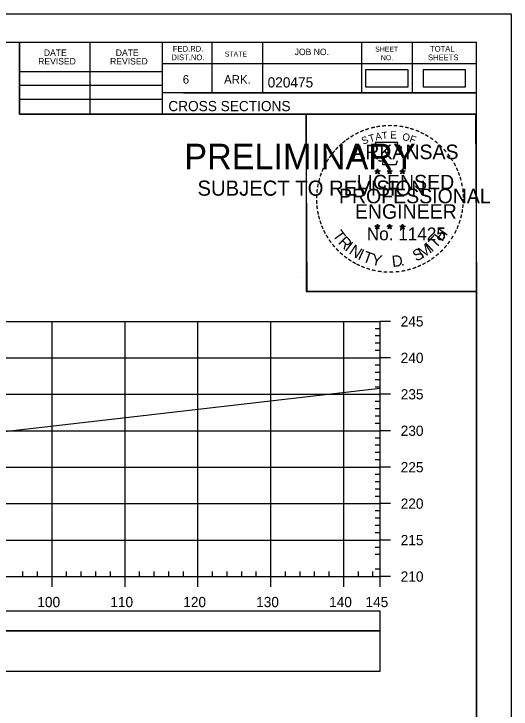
# Model space of a CAD drawing. Extents: x 1386544 to 1388153, y 379785 to 390999.
# Drawn here: x 1387461.3 to 1387529.4, y 381341.8 to 381437.2 of the extents above; entities that cross this region are included whole.
import ezdxf

# ---------------------------------------------------------------- set-up
doc = ezdxf.new("R2010")
doc.units = 0
for name, color, linetype in [('R_Axis', 7, 'Continuous'), ('R_Axis Annot', 7, 'Continuous'), ('R_Border', 7, 'Continuous'), ('R_Border PE', 7, 'Continuous'), ('R_Border Prem', 7, 'Continuous'), ('R_Exist Surface', 7, 'Continuous'), ('R_Grid', 7, 'Continuous'), ('R_No Plot', 7, 'Continuous'), ('S_SHOULDER', 7, 'Continuous')]:
    doc.layers.add(name, color=color, linetype=linetype)

msp = doc.modelspace()

# ---------------------------------------------------------------- linework, layer by layer
at = {"layer": 'R_Axis'}
for p, q in [((1387511.515, 381360.017), (1387511.515, 381395.017)), ((1387512.915, 381395.017), (1387511.515, 381395.017)), ((1387511.515, 381394.017), (1387510.815, 381394.017)), ((1387511.515, 381393.017), (1387510.815, 381393.017)), ((1387511.515, 381392.017), (1387510.815, 381392.017)), ((1387511.515, 381391.017), (1387510.815, 381391.017)), ((1387512.915, 381390.017), (1387511.515, 381390.017)), ((1387511.515, 381389.017), (1387510.815, 381389.017)), ((1387511.515, 381388.017), (1387510.815, 381388.017)), ((1387511.515, 381387.017), (1387510.815, 381387.017)), ((1387511.515, 381386.017), (1387510.815, 381386.017)), ((1387512.915, 381385.017), (1387511.515, 381385.017)), ((1387511.515, 381384.017), (1387510.815, 381384.017)), ((1387511.515, 381383.017), (1387510.815, 381383.017)), ((1387511.515, 381382.017), (1387510.815, 381382.017)), ((1387511.515, 381381.017), (1387510.815, 381381.017)), ((1387512.915, 381380.017), (1387511.515, 381380.017)), ((1387511.515, 381379.017), (1387510.815, 381379.017)), ((1387511.515, 381378.017), (1387510.815, 381378.017)), ((1387511.515, 381377.017), (1387510.815, 381377.017)), ((1387511.515, 381376.017), (1387510.815, 381376.017)), ((1387512.915, 381375.017), (1387511.515, 381375.017)), ((1387511.515, 381374.017), (1387510.815, 381374.017)), ((1387511.515, 381373.017), (1387510.815, 381373.017)), ((1387511.515, 381372.017), (1387510.815, 381372.017)), ((1387511.515, 381371.017), (1387510.815, 381371.017)), ((1387512.915, 381370.017), (1387511.515, 381370.017)), ((1387511.515, 381369.017), (1387510.815, 381369.017)), ((1387511.515, 381368.017), (1387510.815, 381368.017)), ((1387511.515, 381367.017), (1387510.815, 381367.017)), ((1387511.515, 381366.017), (1387510.815, 381366.017)), ((1387512.915, 381365.017), (1387511.515, 381365.017)), ((1387511.515, 381364.017), (1387510.815, 381364.017)), ((1387511.515, 381363.017), (1387510.815, 381363.017)), ((1387462.515, 381360.017), (1387462.515, 381360.717)), ((1387464.515, 381360.017), (1387464.515, 381360.717)), ((1387468.515, 381360.017), (1387468.515, 381360.717)), ((1387470.515, 381360.017), (1387470.515, 381360.717)), ((1387472.515, 381360.017), (1387472.515, 381360.717)), ((1387474.515, 381360.017), (1387474.515, 381360.717)), ((1387478.515, 381360.017), (1387478.515, 381360.717)), ((1387480.515, 381360.017), (1387480.515, 381360.717)), ((1387482.515, 381360.017), (1387482.515, 381360.717)), ((1387484.515, 381360.017), (1387484.515, 381360.717)), ((1387488.515, 381360.017), (1387488.515, 381360.717)), ((1387490.515, 381360.017), (1387490.515, 381360.717)), ((1387492.515, 381360.017), (1387492.515, 381360.717)), ((1387494.515, 381360.017), (1387494.515, 381360.717)), ((1387498.515, 381360.017), (1387498.515, 381360.717)), ((1387500.515, 381360.017), (1387500.515, 381360.717)), ((1387502.515, 381360.017), (1387502.515, 381360.717)), ((1387504.515, 381360.017), (1387504.515, 381360.717)), ((1387508.515, 381360.017), (1387508.515, 381360.717)), ((1387510.515, 381360.017), (1387510.515, 381360.717)), ((1387511.515, 381361.017), (1387510.815, 381361.017)), ((1387221.515, 381360.017), (1387511.515, 381360.017)), ((1387466.515, 381358.617), (1387466.515, 381360.017)), ((1387476.515, 381358.617), (1387476.515, 381360.017)), ((1387486.515, 381358.617), (1387486.515, 381360.017)), ((1387496.515, 381358.617), (1387496.515, 381360.017)), ((1387506.515, 381358.617), (1387506.515, 381360.017)), ((1387511.515, 381358.617), (1387511.515, 381360.017)), ((1387512.915, 381360.017), (1387511.515, 381360.017))]:
    msp.add_line(p, q, dxfattribs=at)
at = {"layer": 'R_Axis Annot'}
for points in [[(1387440.535, 381352.573), (1387511.515, 381352.573), (1387511.515, 381355.281), (1387440.535, 381355.281)], [(1387440.535, 381347.045), (1387511.515, 381347.045), (1387511.515, 381352.573), (1387440.535, 381352.573)]]:
    msp.add_lwpolyline(points, close=True, dxfattribs=at)
at = {"layer": 'R_Border'}
for p, q in [((1387208.515, 381433.31), (1387524.695, 381433.31)), ((1387462.055, 381423.43), (1387462.055, 381433.31)), ((1387471.735, 381423.43), (1387471.735, 381433.31)), ((1387481.595, 381433.31), (1387481.595, 381423.43)), ((1387488.435, 381433.31), (1387488.435, 381426.37)), ((1387495.375, 381433.31), (1387495.375, 381426.37)), ((1387508.955, 381433.31), (1387508.955, 381426.37)), ((1387515.895, 381433.31), (1387515.895, 381426.37)), ((1387524.695, 381227.85), (1387524.695, 381433.31)), ((1387524.695, 381430.37), (1387481.595, 381430.37)), ((1387524.695, 381430.39), (1387524.695, 381430.39)), ((1387462.055, 381429.29), (1387481.595, 381429.29)), ((1387462.055, 381427.43), (1387481.595, 381427.43)), ((1387524.695, 381426.37), (1387481.595, 381426.37)), ((1387484.555, 381426.37), (1387524.695, 381426.37)), ((1387462.055, 381425.49), (1387481.595, 381425.49)), ((1387524.695, 381423.43), (1387462.055, 381423.43))]:
    msp.add_line(p, q, dxfattribs=at)
at = {"layer": 'R_Border PE'}
for p, q in [((1387511.129, 381415.939), (1387511.088, 381415.687)), ((1387511.129, 381415.574), (1387511.129, 381415.939)), ((1387511.129, 381415.939), (1387511.178, 381415.689)), ((1387512.799, 381415.939), (1387512.758, 381415.687)), ((1387512.799, 381415.574), (1387512.799, 381415.939)), ((1387512.799, 381415.939), (1387512.848, 381415.689)), ((1387514.563, 381415.927), (1387514.522, 381415.675)), ((1387514.563, 381415.562), (1387514.563, 381415.927)), ((1387514.563, 381415.927), (1387514.612, 381415.677)), ((1387510.78, 381415.685), (1387511.129, 381415.574)), ((1387510.78, 381415.685), (1387511.033, 381415.64)), ((1387510.78, 381415.685), (1387511.017, 381415.563)), ((1387510.913, 381415.277), (1387511.129, 381415.574)), ((1387510.913, 381415.277), (1387511.039, 381415.521)), ((1387510.913, 381415.277), (1387511.127, 381415.494)), ((1387511.342, 381415.277), (1387511.127, 381415.491)), ((1387511.476, 381415.685), (1387511.129, 381415.574)), ((1387511.342, 381415.277), (1387511.129, 381415.574)), ((1387511.476, 381415.685), (1387511.19, 381415.636)), ((1387511.342, 381415.277), (1387511.205, 381415.568)), ((1387511.476, 381415.685), (1387511.272, 381415.583)), ((1387512.45, 381415.685), (1387512.799, 381415.574)), ((1387512.45, 381415.685), (1387512.703, 381415.64)), ((1387512.45, 381415.685), (1387512.687, 381415.563)), ((1387512.583, 381415.277), (1387512.799, 381415.574)), ((1387512.583, 381415.277), (1387512.709, 381415.521)), ((1387512.583, 381415.277), (1387512.797, 381415.494)), ((1387513.012, 381415.277), (1387512.797, 381415.491)), ((1387513.146, 381415.685), (1387512.799, 381415.574)), ((1387513.012, 381415.277), (1387512.799, 381415.574)), ((1387513.146, 381415.685), (1387512.86, 381415.636)), ((1387513.012, 381415.277), (1387512.875, 381415.568)), ((1387513.146, 381415.685), (1387512.942, 381415.583)), ((1387514.214, 381415.673), (1387514.563, 381415.562)), ((1387514.214, 381415.673), (1387514.467, 381415.628)), ((1387514.214, 381415.673), (1387514.451, 381415.551)), ((1387514.347, 381415.265), (1387514.563, 381415.562)), ((1387514.347, 381415.265), (1387514.473, 381415.509)), ((1387514.347, 381415.265), (1387514.561, 381415.482)), ((1387514.776, 381415.265), (1387514.561, 381415.479)), ((1387514.91, 381415.673), (1387514.563, 381415.562)), ((1387514.776, 381415.265), (1387514.563, 381415.562)), ((1387514.91, 381415.673), (1387514.624, 381415.624)), ((1387514.776, 381415.265), (1387514.639, 381415.556)), ((1387514.91, 381415.673), (1387514.706, 381415.571)), ((1387511.125, 381408.366), (1387511.084, 381408.114)), ((1387511.125, 381408.001), (1387511.125, 381408.366)), ((1387511.125, 381408.366), (1387511.174, 381408.116)), ((1387512.794, 381408.366), (1387512.753, 381408.114)), ((1387512.794, 381408.001), (1387512.794, 381408.366)), ((1387512.794, 381408.366), (1387512.843, 381408.116)), ((1387514.561, 381408.356), (1387514.52, 381408.104)), ((1387514.561, 381407.991), (1387514.561, 381408.356)), ((1387514.561, 381408.356), (1387514.61, 381408.106)), ((1387510.776, 381408.112), (1387511.125, 381408.001)), ((1387510.776, 381408.112), (1387511.029, 381408.067)), ((1387510.776, 381408.112), (1387511.013, 381407.99)), ((1387510.909, 381407.704), (1387511.125, 381408.001)), ((1387510.909, 381407.704), (1387511.035, 381407.948)), ((1387510.909, 381407.704), (1387511.123, 381407.921)), ((1387511.338, 381407.704), (1387511.123, 381407.918)), ((1387511.472, 381408.112), (1387511.125, 381408.001)), ((1387511.338, 381407.704), (1387511.125, 381408.001)), ((1387511.472, 381408.112), (1387511.186, 381408.063)), ((1387511.338, 381407.704), (1387511.201, 381407.995)), ((1387511.472, 381408.112), (1387511.268, 381408.01)), ((1387512.445, 381408.112), (1387512.794, 381408.001)), ((1387512.445, 381408.112), (1387512.698, 381408.067)), ((1387512.445, 381408.112), (1387512.682, 381407.99)), ((1387512.578, 381407.704), (1387512.794, 381408.001)), ((1387512.578, 381407.704), (1387512.704, 381407.948)), ((1387512.578, 381407.704), (1387512.792, 381407.921)), ((1387513.007, 381407.704), (1387512.792, 381407.918)), ((1387513.141, 381408.112), (1387512.794, 381408.001)), ((1387513.007, 381407.704), (1387512.794, 381408.001)), ((1387513.141, 381408.112), (1387512.855, 381408.063)), ((1387513.007, 381407.704), (1387512.87, 381407.995)), ((1387513.141, 381408.112), (1387512.937, 381408.01)), ((1387514.212, 381408.102), (1387514.561, 381407.991)), ((1387514.212, 381408.102), (1387514.465, 381408.057)), ((1387514.212, 381408.102), (1387514.449, 381407.98)), ((1387514.345, 381407.694), (1387514.561, 381407.991)), ((1387514.345, 381407.694), (1387514.471, 381407.938)), ((1387514.345, 381407.694), (1387514.559, 381407.911)), ((1387514.774, 381407.694), (1387514.559, 381407.908)), ((1387514.908, 381408.102), (1387514.561, 381407.991)), ((1387514.774, 381407.694), (1387514.561, 381407.991)), ((1387514.908, 381408.102), (1387514.622, 381408.053)), ((1387514.774, 381407.694), (1387514.637, 381407.985)), ((1387514.908, 381408.102), (1387514.704, 381408))]:
    msp.add_line(p, q, dxfattribs=at)
for points in [[(1387510.821, 381419.563), (1387511.09, 381418.736)], [(1387514.332, 381418.641), (1387514.474, 381418.925), (1387513.789, 381418.901), (1387513.937, 381419.563), (1387510.821, 381419.563)], [(1387511.313, 381417.14), (1387511.313, 381417.053), (1387511.876, 381417.034), (1387511.822, 381416.561), (1387513.692, 381416.561), (1387513.893, 381417.097)], [(1387511.129, 381415.939), (1387511.342, 381415.277), (1387510.78, 381415.685), (1387511.476, 381415.685), (1387510.913, 381415.277), (1387511.129, 381415.939)], [(1387512.799, 381415.939), (1387513.012, 381415.277), (1387512.45, 381415.685), (1387513.146, 381415.685), (1387512.583, 381415.277), (1387512.799, 381415.939)], [(1387514.563, 381415.927), (1387514.776, 381415.265), (1387514.214, 381415.673), (1387514.91, 381415.673), (1387514.347, 381415.265), (1387514.563, 381415.927)], [(1387511.125, 381408.366), (1387511.338, 381407.704), (1387510.776, 381408.112), (1387511.472, 381408.112), (1387510.909, 381407.704), (1387511.125, 381408.366)], [(1387512.794, 381408.366), (1387513.007, 381407.704), (1387512.445, 381408.112), (1387513.141, 381408.112), (1387512.578, 381407.704), (1387512.794, 381408.366)], [(1387514.561, 381408.356), (1387514.774, 381407.694), (1387514.212, 381408.102), (1387514.908, 381408.102), (1387514.345, 381407.694), (1387514.561, 381408.356)]]:
    msp.add_lwpolyline(points, dxfattribs=at)
for centre, radius in [((1387511.128, 381415.573), 0.172), ((1387511.128, 381415.573), 0.145), ((1387511.128, 381415.573), 0.116), ((1387511.128, 381415.573), 0.0991), ((1387511.128, 381415.573), 0.0747), ((1387511.128, 381415.573), 0.0495), ((1387511.128, 381415.573), 0.0296), ((1387512.798, 381415.573), 0.172), ((1387512.798, 381415.573), 0.145), ((1387512.798, 381415.573), 0.116), ((1387512.798, 381415.573), 0.0991), ((1387512.798, 381415.573), 0.0747), ((1387512.798, 381415.573), 0.0495), ((1387512.798, 381415.573), 0.0296), ((1387514.562, 381415.561), 0.172), ((1387514.562, 381415.561), 0.145), ((1387514.562, 381415.561), 0.116), ((1387514.562, 381415.561), 0.0991), ((1387514.562, 381415.561), 0.0747), ((1387514.562, 381415.561), 0.0495), ((1387514.562, 381415.561), 0.0296), ((1387511.124, 381408), 0.172), ((1387512.793, 381408), 0.172), ((1387511.124, 381408), 0.145), ((1387511.124, 381408), 0.116), ((1387511.124, 381408), 0.0991), ((1387511.124, 381408), 0.0747), ((1387511.124, 381408), 0.0495), ((1387511.124, 381408), 0.0296), ((1387512.793, 381408), 0.145), ((1387512.793, 381408), 0.116), ((1387512.793, 381408), 0.0991), ((1387512.793, 381408), 0.0747), ((1387512.793, 381408), 0.0495), ((1387512.793, 381408), 0.0296), ((1387514.56, 381407.99), 0.172), ((1387514.56, 381407.99), 0.145), ((1387514.56, 381407.99), 0.116), ((1387514.56, 381407.99), 0.0991), ((1387514.56, 381407.99), 0.0747), ((1387514.56, 381407.99), 0.0495), ((1387514.56, 381407.99), 0.0296)]:
    msp.add_circle(centre, radius, dxfattribs=at)
at = {"layer": 'R_Exist Surface'}
msp.add_lwpolyline([(1387397.609, 381378.176), (1387411.558, 381377.761), (1387411.714, 381377.76), (1387412.39, 381377.705), (1387415.951, 381377.429), (1387420.132, 381377.082), (1387425.793, 381376.154), (1387427.418, 381375.92), (1387428.903, 381375.891), (1387429.063, 381375.896), (1387429.875, 381375.854), (1387431.618, 381376.413), (1387435.512, 381377.108), (1387436.563, 381377.229), (1387511.515, 381385.867)], dxfattribs=at)
at = {"layer": 'R_Grid'}
for p, q in [((1387221.515, 381395.017), (1387511.515, 381395.017)), ((1387466.515, 381360.017), (1387466.515, 381395.017)), ((1387476.515, 381360.017), (1387476.515, 381395.017)), ((1387486.515, 381360.017), (1387486.515, 381395.017)), ((1387496.515, 381360.017), (1387496.515, 381395.017)), ((1387506.515, 381360.017), (1387506.515, 381395.017)), ((1387221.515, 381390.017), (1387511.515, 381390.017)), ((1387511.515, 381360.017), (1387511.515, 381390.017)), ((1387221.515, 381385.017), (1387511.515, 381385.017)), ((1387221.515, 381380.017), (1387511.515, 381380.017)), ((1387221.515, 381375.017), (1387511.515, 381375.017)), ((1387221.515, 381370.017), (1387511.515, 381370.017)), ((1387221.515, 381365.017), (1387511.515, 381365.017)), ((1387221.515, 381360.017), (1387511.515, 381360.017))]:
    msp.add_line(p, q, dxfattribs=at)
at = {"layer": 'R_No Plot'}
for p, q in [((1387196.114, 381437.205), (1387529.447, 381437.205)), ((1387500.729, 381400.975), (1387500.729, 381400.975))]:
    msp.add_line(p, q, dxfattribs=at)
for points in [[(1387196.107, 381437.205), (1387529.447, 381437.205), (1387529.447, 381223.867), (1387196.107, 381223.867)], [(1387442.435, 381433.31), (1387462.055, 381433.31), (1387462.055, 381423.43), (1387478.167, 381423.43), (1387501.367, 381423.43), (1387501.367, 381399.098), (1387524.695, 381399.098), (1387524.695, 381227.85), (1387208.515, 381227.85), (1387208.515, 381433.31)], [(1387501.367, 381423.43), (1387524.574, 381423.43), (1387524.695, 381399.098), (1387501.487, 381399.098)]]:
    msp.add_lwpolyline(points, close=True, dxfattribs=at)
at = {"layer": 'S_SHOULDER'}
for points in [[(1387509.508, 381427.215), (1387515.342, 381427.215), (1387515.342, 381429.525), (1387509.508, 381429.525)], [(1387517.378, 381427.215), (1387523.212, 381427.215), (1387523.212, 381429.525), (1387517.378, 381429.525)]]:
    msp.add_lwpolyline(points, close=True, dxfattribs=at)

# ---------------------------------------------------------------- texts
at = {"layer": 'R_Axis Annot'}
for s, p in [('245', (1387514.315, 381394.317)), ('240', (1387514.315, 381389.317)), ('235', (1387514.315, 381384.317)), ('230', (1387514.315, 381379.317)), ('225', (1387514.315, 381374.317)), ('220', (1387514.315, 381369.317)), ('215', (1387514.315, 381364.317)), ('210', (1387514.315, 381359.317)), ('100', (1387464.498, 381355.817)), ('110', (1387474.498, 381355.817)), ('120', (1387484.498, 381355.817)), ('130', (1387494.498, 381355.817)), ('140', (1387504.498, 381355.817)), ('145', (1387509.488, 381355.817))]:
    msp.add_text(s, height=1.4, dxfattribs=at).set_placement(p)
at = {"layer": 'R_Border'}
for s, height, p in [('DATE', 0.8792, (1387465.393, 381431.446)), ('DATE', 0.8792, (1387475.253, 381431.446)), ('FED.RD.', 0.7819, (1387483.075, 381432.03)), ('STATE', 0.684, (1387490.195, 381431.35)), ('JOB NO.', 0.8792, (1387499.775, 381431.55)), ('SHEET', 0.684, (1387510.815, 381432.03)), ('TOTAL', 0.7819, (1387518.335, 381432.03)), ('REVISED', 0.8792, (1387464.613, 381430.266)), ('REVISED', 0.8792, (1387474.473, 381430.266)), ('DIST.NO.', 0.7819, (1387482.875, 381430.85)), ('NO.', 0.684, (1387511.595, 381430.85)), ('SHEETS', 0.7819, (1387518.055, 381430.85)), ('6', 1.172, (1387484.435, 381427.63)), ('ARK.', 1.1723, (1387490.095, 381427.63)), ('020475', 1.4, (1387496.071, 381427.11)), ('CROSS SECTIONS', 1.4, (1387482.458, 381423.86))]:
    msp.add_text(s, height=height, rotation=360, dxfattribs=at).set_placement(p)
at = {"layer": 'R_Border PE'}
for s, height, rotation, p in [('-', 1.6, 19.17608, (1387509.569, 381420.69)), ('-', 1.6, 13.63015, (1387510.319, 381420.931)), ('-', 1.6, 10.21935, (1387510.997, 381421.093)), ('-', 1.6, 5.89682, (1387511.726, 381421.203)), ('-', 1.6, 0.18623, (1387512.498, 381421.275)), ('-', 1.6, 357.74304, (1387513.221, 381421.262)), ('-', 1.6, 352.16172, (1387513.965, 381421.206)), ('-', 1.6, 347.20489, (1387514.684, 381421.092)), ('-', 1.6, 342.3362, (1387515.319, 381420.937)), ('-', 1.6, 34.06357, (1387507.705, 381419.734)), ('-', 1.6, 28.79182, (1387508.302, 381420.104)), ('-', 1.6, 24.30721, (1387508.935, 381420.421)), ('T', 1, 16.4036, (1387510.09, 381419.572)), ('A', 1, 11.21318, (1387510.916, 381419.823)), ('T', 1, 6.02276, (1387511.765, 381419.989)), ('E', 1, 0.83234, (1387512.87, 381420.099)), ('O', 1, 350.4515, (1387514.474, 381419.889)), ('F', 1, 340.07066, (1387515.428, 381419.661)), ('-', 1.6, 337.85509, (1387516.054, 381420.714)), ('-', 1.6, 334.12109, (1387516.685, 381420.443)), ('-', 1.6, 329.64089, (1387517.264, 381420.16)), ('-', 1.6, 38.95066, (1387506.651, 381418.961)), ('-', 1.6, 36.23174, (1387507.127, 381419.339)), ('S', 1, 21.59401, (1387509.176, 381419.241)), ('-', 1.6, 325.86266, (1387517.907, 381419.799)), ('-', 1.6, 320.52971, (1387518.517, 381419.373)), ('-', 1.6, 48.42305, (1387505.77, 381418.066)), ('-', 1.6, 42.96224, (1387506.218, 381418.544)), ('ARKANSAS', 2, 360, (1387507.674, 381417.275)), ('-', 1.6, 315.57859, (1387519.116, 381418.885)), ('-', 1.6, 309.87973, (1387519.685, 381418.335)), ('-', 1.6, 54.23247, (1387504.954, 381417.013)), ('-', 1.6, 50.61417, (1387505.367, 381417.58)), ('-', 1.6, 306.65218, (1387520.21, 381417.733)), ('-', 1.6, 58.07063, (1387504.629, 381416.486)), ('-', 1.4, 303.67529, (1387520.696, 381417.165)), ('-', 1.6, 299.66835, (1387521.015, 381416.558)), ('-', 1.6, 67.77427, (1387504.057, 381415.261)), ('-', 1.6, 62.87135, (1387504.316, 381415.872)), ('-', 1.6, 294.66279, (1387521.339, 381415.946)), ('-', 1.6, 72.39447, (1387503.838, 381414.631)), ('LICENSED', 2, 360, (1387508.271, 381413.126)), ('DWB', 0.01, 360, (1387511.116, 381415.569)), ('DWB', 0.01, 360, (1387512.786, 381415.569)), ('DWB', 0.01, 360, (1387514.55, 381415.558)), ('-', 1.6, 290.57283, (1387521.596, 381415.369)), ('-', 1.6, 285.12326, (1387521.83, 381414.789)), ('-', 1.6, 81.20126, (1387503.509, 381413.204)), ('-', 1.6, 75.46096, (1387503.641, 381413.917)), ('-', 1.6, 280.54934, (1387522.03, 381414.047)), ('-', 1.6, 85.18634, (1387503.433, 381412.513)), ('PROFESSIONAL', 2, 360, (1387505.848, 381411.222)), ('-', 1.6, 276.59616, (1387522.192, 381413.279)), ('-', 1.6, 89.06224, (1387503.408, 381411.812)), ('-', 1.6, 274.33011, (1387522.252, 381412.557)), ('-', 1.6, 94.19588, (1387503.443, 381411.087)), ('ENGINEER', 2, 360, (1387508.035, 381409.097)), ('-', 1.6, 263.5172, (1387522.267, 381411.259)), ('-', 1.6, 269.94067, (1387522.286, 381411.925)), ('-', 1.6, 98.94793, (1387503.515, 381410.42)), ('-', 1.6, 101.71495, (1387503.65, 381409.687)), ('-', 1.6, 260.99529, (1387522.196, 381410.605)), ('-', 1.6, 105.45785, (1387503.812, 381409.092)), ('-', 1.6, 255.7626, (1387522.086, 381409.927)), ('-', 1.6, 109.08742, (1387504.027, 381408.461)), ('-', 1.6, 114.06432, (1387504.281, 381407.865)), ('-', 1.6, 247.88866, (1387521.682, 381408.534)), ('-', 1.6, 252.86809, (1387521.905, 381409.207)), ('-', 1.6, 115.72885, (1387504.586, 381407.247)), ('T', 1.54, 306.04056, (1387504.884, 381406.839)), ('No. 11425', 1.757, 360, (1387509.662, 381406.146)), ('DWB', 0.01, 360, (1387511.112, 381407.996)), ('DWB', 0.01, 360, (1387512.781, 381407.997)), ('DWB', 0.01, 360, (1387514.548, 381407.987)), ('H', 1.54, 54.60883, (1387520.005, 381405.875)), ('-', 1.6, 244.61971, (1387521.42, 381407.905)), ('-', 1.6, 120.44712, (1387504.943, 381406.661)), ('-', 1.6, 125.89344, (1387505.346, 381406.1)), ('R', 1.54, 314.00497, (1387505.647, 381405.792)), ('T', 1.54, 46.64442, (1387519.115, 381404.932)), ('-', 1.6, 239.07125, (1387521.026, 381407.153)), ('-', 1.6, 130.71812, (1387505.808, 381405.548)), ('I', 1.54, 321.96938, (1387506.547, 381404.86)), ('N', 1.54, 326.50021, (1387507.115, 381404.388)), ('M', 1.54, 32.65632, (1387517.269, 381403.607)), ('I', 1.54, 42.11359, (1387518.553, 381404.454)), ('-', 1.6, 231.25377, (1387520.194, 381405.934)), ('-', 1.6, 233.84524, (1387520.624, 381406.5)), ('-', 1.6, 134.22381, (1387506.325, 381405.003)), ('-', 1.6, 138.93382, (1387506.85, 381404.539)), ('I', 1.54, 335.36034, (1387508.323, 381403.602)), ('T', 1.54, 339.89117, (1387508.984, 381403.275)), ('S', 1.54, 26.9312, (1387516.43, 381403.201)), ('-', 1.6, 221.08509, (1387519.193, 381404.861)), ('-', 1.6, 225.76533, (1387519.715, 381405.37)), ('-', 1.6, 144.64634, (1387507.406, 381404.133)), ('-', 1.6, 148.08978, (1387507.967, 381403.762)), ('Y', 1.54, 347.85558, (1387510.201, 381402.829)), ('D', 1.54, 6.39691, (1387513.186, 381402.471)), ('-', 1.6, 212.24909, (1387518.11, 381404.002)), ('-', 1.6, 215.73633, (1387518.644, 381404.389)), ('-', 1.6, 151.57039, (1387508.546, 381403.437)), ('-', 1.6, 154.60019, (1387509.068, 381403.19)), ('-', 1.6, 158.56121, (1387509.692, 381402.936)), ('.', 1.54, 13.76417, (1387514.378, 381402.598)), ('-', 1.6, 200.71842, (1387516.309, 381403.064)), ('-', 1.6, 204.25161, (1387516.928, 381403.337)), ('-', 1.6, 207.35684, (1387517.552, 381403.656)), ('-', 1.6, 162.79826, (1387510.379, 381402.723)), ('-', 1.6, 167.55551, (1387511.094, 381402.559)), ('-', 1.6, 173.11546, (1387511.866, 381402.449)), ('-', 1.6, 176.51827, (1387512.614, 381402.396)), ('-', 1.6, 181.59176, (1387513.358, 381402.415)), ('-', 1.6, 185.81666, (1387514.167, 381402.491)), ('-', 1.6, 191.28576, (1387514.903, 381402.623)), ('-', 1.6, 195.47429, (1387515.632, 381402.822))]:
    msp.add_text(s, height=height, rotation=rotation, dxfattribs=at).set_placement(p)
at = {"layer": 'R_Border Prem'}
for s, height, p in [('PRELIMINARY', 3.5, (1387484.646, 381415.893)), ('DWB', 0.01, (1387485.393, 381417.742)), ('SUBJECT TO REVISION', 2.07511, (1387486.455, 381412.264))]:
    msp.add_text(s, height=height, rotation=360, dxfattribs=at).set_placement(p)

doc.saveas('drawing.dxf')
